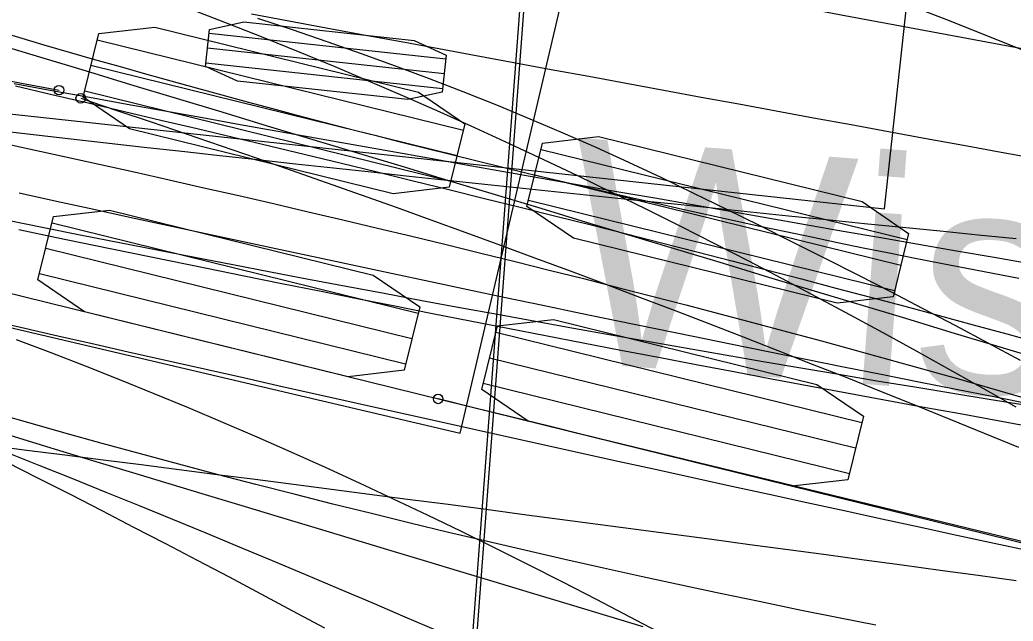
# Model space of a CAD drawing. Extents: x -14 to 1565148, y -25 to 642856.
# Drawn here: x 1564731.62 to 1564740.31, y 636297.09 to 636302.36 of the extents above; entities that cross this region are included whole.
import ezdxf

# ---------------------------------------------------------------- set-up
doc = ezdxf.new("R2010")
doc.units = 0
for name, color, linetype in [('CM_Corridor_Conceptual', 7, 'Continuous'), ('CM_Corridor_Key_Station', 7, 'Continuous'), ('MT_P_Cells', 7, 'Continuous'), ('PF_P_Grade_Line', 7, 'Continuous'), ('PV_P_Curb', 7, 'Continuous'), ('PV_P_Saw_Cut_Line', 7, 'Continuous'), ('TR_Turning_Path22', 7, 'Continuous'), ('TR_Turning_Path23', 7, 'Continuous'), ('TR_Turning_Path24', 7, 'Continuous')]:
    doc.layers.add(name, color=color, linetype=linetype)

msp = doc.modelspace()

# ---------------------------------------------------------------- linework, layer by layer
at = {"layer": 'CM_Corridor_Conceptual'}
for points in [[(1564740.4515, 636298.9773), (1564740.1186, 636299.0308), (1564739.7858, 636299.0849), (1564739.4532, 636299.1395), (1564739.1206, 636299.1947), (1564738.7881, 636299.2505), (1564738.4558, 636299.3068), (1564738.1235, 636299.3636), (1564737.7914, 636299.4209), (1564737.4593, 636299.4788), (1564737.1274, 636299.5372), (1564736.7955, 636299.5961), (1564736.4638, 636299.6555), (1564736.1322, 636299.7153), (1564735.8007, 636299.7757), (1564735.4693, 636299.8365), (1564735.1379, 636299.8979), (1564734.8067, 636299.9596), (1564734.4756, 636300.0219), (1564734.1447, 636300.0846), (1564733.8138, 636300.1477), (1564733.483, 636300.2113), (1564733.1523, 636300.2753), (1564732.8217, 636300.3398), (1564732.4913, 636300.4047), (1564732.1609, 636300.47), (1564731.8307, 636300.5357), (1564731.5005, 636300.6018)], [(1564737.0756, 636297.0413), (1564736.7564, 636297.1377), (1564736.4373, 636297.2341), (1564736.1181, 636297.3305), (1564735.799, 636297.4269), (1564735.4798, 636297.5233), (1564735.1607, 636297.6198), (1564734.8416, 636297.7162), (1564734.5224, 636297.8126), (1564734.2033, 636297.9091), (1564733.8842, 636298.0056), (1564733.565, 636298.102), (1564733.2459, 636298.1985), (1564732.9268, 636298.295), (1564732.6077, 636298.3915), (1564732.2885, 636298.488), (1564731.9694, 636298.5845), (1564731.6503, 636298.681), (1564731.3312, 636298.7775)]]:
    msp.add_lwpolyline(points, dxfattribs=at)
msp.add_arc((1568701.3335, 649423.2411), 13708.5136, 252.99030479, 253.21320171, dxfattribs=at)
at = {"layer": 'CM_Corridor_Key_Station'}
for points in [[(1564731.5694, 636301.7993), (1564731.899, 636301.7396), (1564732.2287, 636301.6799), (1564732.5584, 636301.6204), (1564732.888, 636301.561), (1564733.2177, 636301.5016), (1564733.5475, 636301.4424), (1564733.8772, 636301.3833), (1564734.207, 636301.3242), (1564734.5367, 636301.2653), (1564734.8665, 636301.2065), (1564735.1963, 636301.1477), (1564735.5262, 636301.0891), (1564735.856, 636301.0306), (1564736.1859, 636300.9721), (1564736.5157, 636300.9138), (1564736.8456, 636300.8555), (1564737.1755, 636300.7974), (1564737.5055, 636300.7393), (1564737.8354, 636300.6814), (1564738.1654, 636300.6235), (1564738.4954, 636300.5658), (1564738.8254, 636300.5081), (1564739.1554, 636300.4506), (1564739.4854, 636300.3931), (1564739.8155, 636300.3358), (1564740.1455, 636300.2785), (1564740.4756, 636300.2213)], [(1564731.3952, 636301.2952), (1564731.7024, 636301.2284), (1564732.0091, 636301.1613), (1564732.3154, 636301.0936), (1564732.6212, 636301.0255), (1564732.9265, 636300.9569), (1564733.2314, 636300.8878), (1564733.5358, 636300.8181), (1564733.8397, 636300.748), (1564734.1431, 636300.6773), (1564734.446, 636300.606), (1564734.7485, 636300.5342), (1564735.0505, 636300.4618), (1564735.3519, 636300.3889), (1564735.6529, 636300.3153), (1564735.9534, 636300.2412), (1564736.2533, 636300.1664), (1564736.5528, 636300.091), (1564736.8518, 636300.015), (1564737.1502, 636299.9383), (1564737.4481, 636299.861), (1564737.7455, 636299.7831), (1564738.0424, 636299.7045), (1564738.3388, 636299.6252), (1564738.6346, 636299.5452), (1564738.9299, 636299.4645), (1564739.2247, 636299.3831), (1564739.519, 636299.3011), (1564739.8127, 636299.2183), (1564740.1058, 636299.1348), (1564740.3985, 636299.0505)]]:
    msp.add_lwpolyline(points, dxfattribs=at)
msp.add_arc((1564931.2776, 637403.0639), 1115.9763, 258.3338866, 261.2492811, dxfattribs=at)
at = {"layer": 'MT_P_Cells'}
for p, q in [((1564700.4253, 636306.9632), (1564735.4733, 636298.7389)), ((1564735.4733, 636298.7389), (1564737.3009, 636306.5274))]:
    msp.add_line(p, q, dxfattribs=at)
for points in [[(1564740.4753, 636297.7011), (1564740.147, 636297.7719), (1564739.8188, 636297.8429), (1564739.4906, 636297.914), (1564739.1624, 636297.9853), (1564738.8343, 636298.0567), (1564738.5062, 636298.1282), (1564738.1781, 636298.1999), (1564737.8501, 636298.2718), (1564737.5221, 636298.3437), (1564737.1942, 636298.4159), (1564736.8663, 636298.4881), (1564736.5384, 636298.5605), (1564736.2106, 636298.633), (1564735.8828, 636298.7057), (1564735.555, 636298.7785), (1564735.2273, 636298.8514), (1564734.8996, 636298.9245), (1564734.5719, 636298.9977), (1564734.2443, 636299.071), (1564733.9167, 636299.1445), (1564733.5891, 636299.2181), (1564733.2616, 636299.2918), (1564732.9341, 636299.3657), (1564732.6066, 636299.4397), (1564732.2792, 636299.5138), (1564731.9518, 636299.5881), (1564731.6244, 636299.6625), (1564731.2971, 636299.737)], [(1564739.1121, 636297.0559), (1564738.7708, 636297.1234), (1564738.4298, 636297.1922), (1564738.089, 636297.2623), (1564737.7484, 636297.3337), (1564737.4081, 636297.4063), (1564737.0682, 636297.4802), (1564736.7284, 636297.5554), (1564736.389, 636297.6319), (1564736.0499, 636297.7096), (1564735.711, 636297.7887), (1564735.3724, 636297.8689), (1564735.0342, 636297.9505), (1564734.6962, 636298.0333), (1564734.3586, 636298.1174), (1564734.0213, 636298.2028), (1564733.6843, 636298.2894), (1564733.3476, 636298.3773), (1564733.0113, 636298.4664), (1564732.6753, 636298.5568), (1564732.3396, 636298.6485), (1564732.0043, 636298.7415), (1564731.6693, 636298.8357), (1564731.3347, 636298.9311)]]:
    msp.add_lwpolyline(points, dxfattribs=at)
msp.add_arc((1564756.926, 636388.0186), 89.4702, 249.865317, 259.330755, dxfattribs=at)
at = {"layer": 'PF_P_Grade_Line'}
for p, q in [((1564710.0382, 636305.2685), (1564744.9892, 636296.6415)), ((1564732.2971, 636302.1819), (1564735.501, 636301.3911)), ((1564732.2422, 636301.9594), (1564735.4461, 636301.1686)), ((1564732.1873, 636301.7369), (1564735.3911, 636300.9461)), ((1564736.1806, 636301.2234), (1564739.3844, 636300.4326)), ((1564736.1257, 636301.0009), (1564739.3295, 636300.2101)), ((1564736.0707, 636300.7784), (1564739.2746, 636299.9876)), ((1564731.9017, 636300.58), (1564735.1056, 636299.7892)), ((1564731.8468, 636300.3575), (1564735.0507, 636299.5667)), ((1564731.7919, 636300.135), (1564734.9957, 636299.3442)), ((1564735.7852, 636299.6215), (1564738.989, 636298.8306)), ((1564735.7303, 636299.399), (1564738.9341, 636298.6082)), ((1564735.6753, 636299.1765), (1564738.8792, 636298.3857))]:
    msp.add_line(p, q, dxfattribs=at)
for points in [[(1564732.1737, 636301.6818), (1564732.3107, 636302.2371), (1564732.8006, 636302.2937), (1564735.1074, 636301.7243), (1564735.5146, 636301.4463), (1564735.3775, 636300.891), (1564734.8877, 636300.8344), (1564732.5809, 636301.4037)], [(1564736.0571, 636300.7232), (1564736.1942, 636301.2786), (1564736.684, 636301.3352), (1564738.9908, 636300.7658), (1564739.398, 636300.4877), (1564739.261, 636299.9324), (1564738.7711, 636299.8758), (1564736.4644, 636300.4452)], [(1564731.7783, 636300.0798), (1564731.9153, 636300.6352), (1564732.4052, 636300.6918), (1564734.7119, 636300.1224), (1564735.1192, 636299.8444), (1564734.9821, 636299.289), (1564734.4923, 636299.2324), (1564732.1855, 636299.8018)], [(1564735.6617, 636299.1213), (1564735.7988, 636299.6766), (1564736.2886, 636299.7332), (1564738.5954, 636299.1638), (1564739.0026, 636298.8858), (1564738.8656, 636298.3305), (1564738.3757, 636298.2739), (1564736.069, 636298.8433)]]:
    msp.add_lwpolyline(points, close=True, dxfattribs=at)
for points in [[(1564740.5081, 636298.7854), (1564740.1778, 636298.8454), (1564739.8475, 636298.9058), (1564739.5173, 636298.9664), (1564739.1872, 636299.0274), (1564738.8571, 636299.0887), (1564738.5271, 636299.1503), (1564738.1972, 636299.2122), (1564737.8673, 636299.2744), (1564737.5374, 636299.337), (1564737.2077, 636299.3999), (1564736.878, 636299.4631), (1564736.5483, 636299.5266), (1564736.2187, 636299.5904), (1564735.8892, 636299.6545), (1564735.5597, 636299.719), (1564735.2303, 636299.7838), (1564734.901, 636299.8489), (1564734.5717, 636299.9143), (1564734.2425, 636299.98), (1564733.9133, 636300.046), (1564733.5842, 636300.1124), (1564733.2552, 636300.1791), (1564732.9262, 636300.2461), (1564732.5973, 636300.3134), (1564732.2685, 636300.381), (1564731.9397, 636300.449), (1564731.611, 636300.5172)], [(1564740.4611, 636297.7715), (1564740.1374, 636297.8499), (1564739.8136, 636297.9285), (1564739.4899, 636298.0071), (1564739.1662, 636298.0858), (1564738.8424, 636298.1646), (1564738.5186, 636298.2435), (1564738.1949, 636298.3225), (1564737.8711, 636298.4015), (1564737.5473, 636298.4807), (1564737.2235, 636298.56), (1564736.8997, 636298.6394), (1564736.5759, 636298.7188), (1564736.2521, 636298.7984), (1564735.9282, 636298.8781), (1564735.6044, 636298.9579), (1564735.2806, 636299.0379)]]:
    msp.add_lwpolyline(points, dxfattribs=at)
msp.add_circle((1564735.2806, 636299.0379), 0.0417, dxfattribs=at)
msp.add_arc((1564802.6661, 636641.8404), 345.3928, 252.210466, 264.072463, dxfattribs=at)
at = {"layer": 'PV_P_Curb'}
for p, q in [((1564736.4263, 636308.2313), (1564735.5441, 636296.4844)), ((1564739.1865, 636300.7026), (1564739.9431, 636307.6616)), ((1564720.2978, 636302.7561), (1564739.1865, 636300.7026)), ((1564733.2765, 636302.241), (1564735.3477, 636302.0158)), ((1564733.2625, 636302.1115), (1564735.3336, 636301.8864)), ((1564733.2484, 636301.9821), (1564735.3195, 636301.7569))]:
    msp.add_line(p, q, dxfattribs=at)
for points in [[(1564735.5841, 636296.4814), (1564736.4663, 636308.2283)], [(1564740.3398, 636300.4401), (1564740.0074, 636300.4729), (1564739.6751, 636300.5059), (1564739.3428, 636300.5391), (1564739.0105, 636300.5724), (1564738.6783, 636300.606), (1564738.3461, 636300.6397), (1564738.0139, 636300.6736), (1564737.6819, 636300.7077), (1564737.3498, 636300.7419), (1564737.0178, 636300.7764), (1564736.6859, 636300.811), (1564736.354, 636300.8458), (1564736.0221, 636300.8808), (1564735.6904, 636300.916), (1564735.3586, 636300.9514), (1564735.0269, 636300.987), (1564734.6953, 636301.0227), (1564734.3637, 636301.0586), (1564734.0321, 636301.0947), (1564733.7006, 636301.131), (1564733.3692, 636301.1675), (1564733.0377, 636301.2041), (1564732.7064, 636301.241), (1564732.3751, 636301.278), (1564732.0438, 636301.3152), (1564731.7126, 636301.3526), (1564731.3814, 636301.3901)], [(1564731.3485, 636298.6316), (1564731.6817, 636298.5895), (1564732.0149, 636298.5473), (1564732.3481, 636298.5049), (1564732.6812, 636298.4624), (1564733.0143, 636298.4198), (1564733.3475, 636298.377), (1564733.6806, 636298.3341), (1564734.0136, 636298.2911), (1564734.3467, 636298.2479), (1564734.6798, 636298.2046), (1564735.0128, 636298.1612), (1564735.3458, 636298.1176), (1564735.6788, 636298.0739), (1564736.0118, 636298.03), (1564736.3447, 636297.986), (1564736.6777, 636297.9419), (1564737.0106, 636297.8976), (1564737.3435, 636297.8532), (1564737.6764, 636297.8087), (1564738.0092, 636297.764), (1564738.3421, 636297.7192), (1564738.6749, 636297.6743), (1564739.0077, 636297.6292), (1564739.3405, 636297.584), (1564739.6733, 636297.5386), (1564740.006, 636297.4932), (1564740.3388, 636297.4475)]]:
    msp.add_lwpolyline(points, dxfattribs=at)
msp.add_lwpolyline([(1564733.2449, 636301.95), (1564733.28, 636302.2731), (1564733.5806, 636302.3389), (1564735.0718, 636302.1768), (1564735.3511, 636302.0479), (1564735.316, 636301.7248), (1564735.0155, 636301.659), (1564733.5243, 636301.8211)], close=True, dxfattribs=at)
at = {"layer": 'PV_P_Saw_Cut_Line'}
for points in [[(1564731.303, 636301.8662), (1564731.6329, 636301.8041), (1564731.9628, 636301.7422)], [(1564732.1528, 636301.6706), (1564732.4605, 636301.5678), (1564732.7679, 636301.4642), (1564733.0751, 636301.3599), (1564733.382, 636301.2547), (1564733.6886, 636301.1487), (1564733.9949, 636301.0419), (1564734.3009, 636300.9343), (1564734.6066, 636300.8259), (1564734.9121, 636300.7167), (1564735.2173, 636300.6066), (1564735.5221, 636300.4958), (1564735.8267, 636300.3842), (1564736.131, 636300.2718), (1564736.435, 636300.1585), (1564736.7387, 636300.0445), (1564737.042, 636299.9297), (1564737.3451, 636299.8141), (1564737.6479, 636299.6977), (1564737.9503, 636299.5804), (1564738.2525, 636299.4624), (1564738.5543, 636299.3436), (1564738.8559, 636299.224), (1564739.1571, 636299.1036), (1564739.458, 636298.9824), (1564739.7585, 636298.8605), (1564740.0588, 636298.7377), (1564740.3587, 636298.6142)], [(1564731.4929, 636298.5734), (1564731.7864, 636298.4568), (1564732.0794, 636298.3395), (1564732.3721, 636298.2216), (1564732.6643, 636298.103), (1564732.9562, 636297.9837), (1564733.2477, 636297.8639), (1564733.5387, 636297.7433), (1564733.8294, 636297.6221), (1564734.1196, 636297.5002), (1564734.4095, 636297.3777), (1564734.6989, 636297.2545), (1564734.988, 636297.1306), (1564735.2766, 636297.0061), (1564735.5648, 636296.8809), (1564735.8526, 636296.755), (1564736.1399, 636296.6284), (1564736.4269, 636296.5011), (1564736.7134, 636296.3732), (1564736.9995, 636296.2445), (1564737.2852, 636296.1152), (1564737.5704, 636295.9852), (1564737.8552, 636295.8545)]]:
    msp.add_lwpolyline(points, dxfattribs=at)
for centre in [(1564731.9628, 636301.7422), (1564732.1528, 636301.6706)]:
    msp.add_circle(centre, 0.0417, dxfattribs=at)
msp.add_arc((1564693.2681, 636184.7359), 126.465, 57.704322, 71.879503, dxfattribs=at)
at = {"layer": 'TR_Turning_Path22'}
for points in [[(1564740.3385, 636298.9648), (1564740.0488, 636299.1296), (1564739.7583, 636299.293), (1564739.467, 636299.4551), (1564739.1749, 636299.6158), (1564738.882, 636299.7749), (1564738.5883, 636299.9325), (1564738.2937, 636300.0885), (1564737.9983, 636300.2429), (1564737.702, 636300.3956), (1564737.4048, 636300.5465), (1564737.1066, 636300.6955), (1564736.8075, 636300.8427), (1564736.5075, 636300.988), (1564736.2065, 636301.1312), (1564735.9046, 636301.2724), (1564735.6017, 636301.4115), (1564735.2978, 636301.5484), (1564734.9928, 636301.6831), (1564734.6869, 636301.8154), (1564734.3799, 636301.9453), (1564734.0719, 636302.0729), (1564733.763, 636302.1979), (1564733.453, 636302.3205), (1564733.1419, 636302.4404)], [(1564740.4745, 636298.9902), (1564740.1447, 636299.0547), (1564739.8151, 636299.1196), (1564739.4856, 636299.1848), (1564739.1562, 636299.2504), (1564738.827, 636299.3164), (1564738.4978, 636299.3827), (1564738.1688, 636299.4494), (1564737.8399, 636299.5164), (1564737.5111, 636299.5837), (1564737.1825, 636299.6513), (1564736.8539, 636299.7191), (1564736.5255, 636299.7873), (1564736.1972, 636299.8558), (1564735.869, 636299.9245), (1564735.5409, 636299.9935), (1564735.213, 636300.0628), (1564734.8851, 636300.1323), (1564734.5574, 636300.202), (1564734.2298, 636300.2719), (1564733.9022, 636300.3421), (1564733.5748, 636300.4125), (1564733.2475, 636300.4831), (1564732.9203, 636300.5539), (1564732.5932, 636300.6248), (1564732.2663, 636300.696), (1564731.9394, 636300.7673), (1564731.6126, 636300.8388)], [(1564737.2567, 636296.9709), (1564736.962, 636297.1265), (1564736.667, 636297.2802), (1564736.3717, 636297.4321), (1564736.076, 636297.5819), (1564735.7799, 636297.7297), (1564735.4834, 636297.8755), (1564735.1866, 636298.0191), (1564734.8893, 636298.1605), (1564734.5916, 636298.2997), (1564734.2935, 636298.4365), (1564733.995, 636298.571), (1564733.6961, 636298.703), (1564733.3966, 636298.8325), (1564733.0967, 636298.9595), (1564732.7964, 636299.0838), (1564732.4955, 636299.2056), (1564732.1942, 636299.3246), (1564731.8925, 636299.4408), (1564731.5903, 636299.5542)]]:
    msp.add_lwpolyline(points, dxfattribs=at)
at = {"layer": 'TR_Turning_Path23'}
for points in [[(1564733.7006, 636302.3714), (1564734.004, 636302.2716), (1564734.306, 636302.1689), (1564734.6063, 636302.0634), (1564734.905, 636301.9549), (1564735.202, 636301.8436), (1564735.4972, 636301.7292), (1564735.7907, 636301.6119), (1564736.0823, 636301.4915), (1564736.372, 636301.368), (1564736.6598, 636301.2415), (1564736.9456, 636301.1118), (1564737.2293, 636300.979), (1564737.516, 636300.8405), (1564737.803, 636300.7004), (1564738.0912, 636300.5582), (1564738.3788, 636300.4148), (1564738.6658, 636300.2702), (1564738.9523, 636300.1243), (1564739.238, 636299.9773), (1564739.5232, 636299.8291), (1564739.8078, 636299.6797), (1564740.0917, 636299.5291), (1564740.375, 636299.3773)], [(1564731.5016, 636298.4863), (1564731.7803, 636298.3452), (1564732.0589, 636298.2031), (1564732.3374, 636298.0601), (1564732.6159, 636297.9161), (1564732.8942, 636297.7711), (1564733.1725, 636297.6252), (1564733.4506, 636297.4784), (1564733.7287, 636297.3306), (1564734.0067, 636297.182), (1564734.2846, 636297.0325)]]:
    msp.add_lwpolyline(points, dxfattribs=at)
msp.add_arc((1564704.0288, 636231.8923), 79.8607, 42.31001, 64.40733, dxfattribs=at)
at = {"layer": 'TR_Turning_Path24'}
for points in [[(1564733.6459, 636302.4097), (1564733.9739, 636302.3488), (1564734.3019, 636302.288), (1564734.6299, 636302.2272), (1564734.9579, 636302.1665), (1564735.286, 636302.1058), (1564735.614, 636302.0451), (1564735.9421, 636301.9845), (1564736.2701, 636301.9239), (1564736.5982, 636301.8633), (1564736.9262, 636301.8027), (1564737.2543, 636301.7422), (1564737.5824, 636301.6817), (1564737.9104, 636301.6213), (1564738.2385, 636301.5609), (1564738.5666, 636301.5005), (1564738.8947, 636301.4402), (1564739.2228, 636301.3799), (1564739.5509, 636301.3196), (1564739.879, 636301.2593), (1564740.2072, 636301.1991), (1564740.5353, 636301.139)], [(1564731.5815, 636301.7785), (1564731.9002, 636301.7043), (1564732.2185, 636301.6298), (1564732.5365, 636301.555), (1564732.854, 636301.4801), (1564733.171, 636301.4048), (1564733.4875, 636301.3294), (1564733.8036, 636301.2536), (1564734.119, 636301.1777), (1564734.4339, 636301.1015), (1564734.7482, 636301.0251), (1564735.0618, 636300.9484), (1564735.3747, 636300.8715), (1564735.6869, 636300.7943), (1564735.9984, 636300.7169), (1564736.3091, 636300.6392), (1564736.6189, 636300.5613), (1564736.9279, 636300.4832), (1564737.236, 636300.4048), (1564737.5432, 636300.3261), (1564737.8494, 636300.2472), (1564738.1546, 636300.168), (1564738.4588, 636300.0886), (1564738.7619, 636300.0089), (1564739.064, 636299.929), (1564739.3649, 636299.8488), (1564739.6646, 636299.7683), (1564739.9631, 636299.6875), (1564740.2579, 636299.6071), (1564740.5521, 636299.5263)]]:
    msp.add_lwpolyline(points, dxfattribs=at)

# ---------------------------------------------------------------- texts
at = {"layer": 'PV_P_Curb'}
msp.add_text('WisDOT OSOW 2010 (US)', height=1.963333, rotation=355.70537, dxfattribs=at).set_placement((1564736.3489, 636299.3674))

doc.saveas('drawing.dxf')
